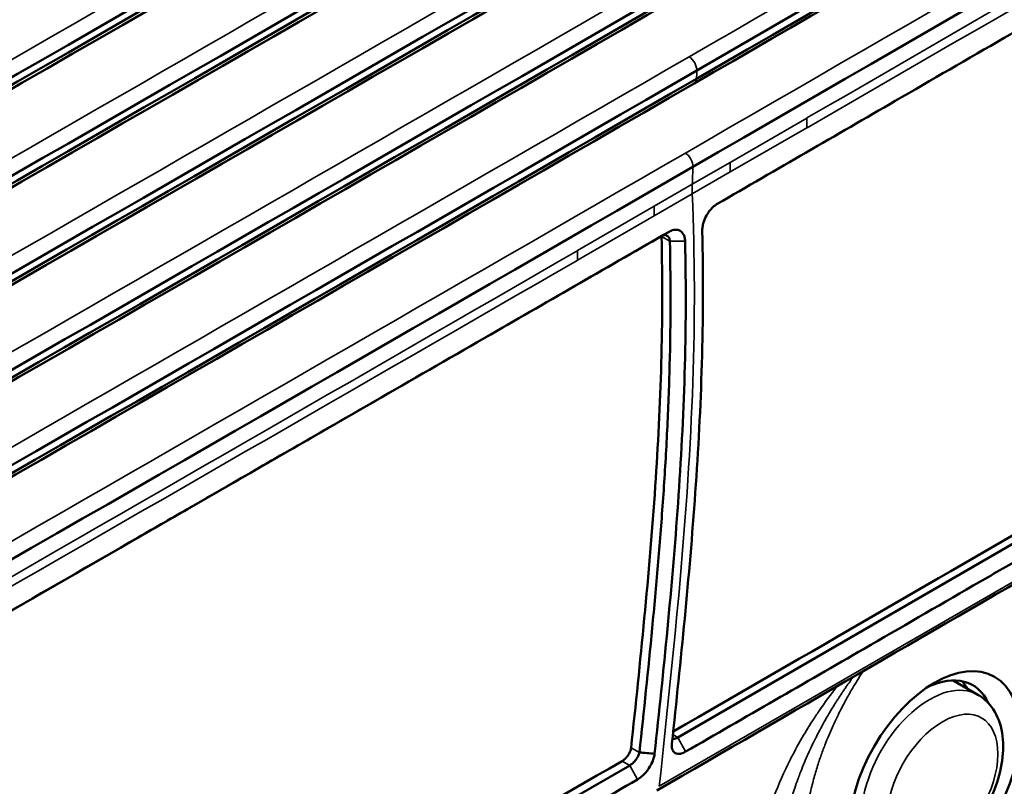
# Model space of a CAD drawing. Header units: millimetres. Extents: x 0 to 14369, y -869 to 2970.
# Tile 558 of 656: x 3725 to 3769, y 1433 to 1467. Entities that reach past the tile are written whole.
import ezdxf

# ---------------------------------------------------------------- set-up
doc = ezdxf.new("R2010")
doc.units = ezdxf.units.MM
doc.header["$LTSCALE"] = 10
doc.layers.add('Sichtbar (ISO)', color=7, linetype='Continuous', lineweight=50)
doc.layers.add('Sichtbar schmal (ISO)', color=7, linetype='Continuous', lineweight=35)

msp = doc.modelspace()

# ---------------------------------------------------------------- linework, layer by layer
at = {"layer": 'Sichtbar (ISO)'}
for p, q in [((3765.343, 1466.134), (3765.343, 1466.134)), ((3765.517, 1466.234), (3765.517, 1466.234)), ((3759.781, 1462.919), (3759.781, 1462.919)), ((3760.792, 1462.335), (3760.792, 1462.335)), ((3758.271, 1462.047), (3758.271, 1462.047)), ((3759.247, 1461.443), (3759.247, 1461.443)), ((3753.849, 1459.494), (3753.849, 1459.494)), ((3718.241, 1436.742), (3753.677, 1457.151)), ((3747.13, 1455.617), (3747.13, 1455.617)), ((3754.408, 1435.092), (3790.074, 1455.734)), ((3732.803, 1447.361), (3732.803, 1447.361)), ((3732.99, 1447.469), (3732.99, 1447.469)), ((3727.23, 1444.154), (3727.23, 1444.154)), ((3725.717, 1443.284), (3725.717, 1443.284)), ((3767.607, 1436.976), (3766.514, 1437.607)), ((3752.287, 1433.867), (3716.534, 1413.276))]:
    msp.add_line(p, q, dxfattribs=at)
for centre, major_axis, start_param, end_param in [((-11837.254, 10466.773), (-22051.119, 0), 2.356194, 2.360779), ((-11837.254, 10466.404), (22051.101, 0), 5.497787, 5.502377), ((-11837.254, 10462.435), (-22050.881, 0), 2.356194, 2.360784), ((-11837.254, 10492.504), (-22051.353, 0), 2.351614, 2.356194), ((-11837.254, 10488.5), (22051.448, 0), 5.493207, 5.497787), ((-11837.254, 10488.16), (-22051.454, 0), 2.351616, 2.356194), ((-11837.254, 10484.15), (22051.497, 0), 5.493208, 5.497787), ((-11837.254, 10483.814), (-22051.498, 0), 2.351616, 2.356194), ((-11837.254, 10479.802), (22051.488, 0), 5.493209, 5.497787), ((-11837.254, 10479.465), (-22051.485, 0), 2.351615, 2.356194), ((-11837.254, 10475.457), (22051.422, 0), 5.493208, 5.497787), ((-11837.254, 10475.114), (-22051.414, 0), 2.351613, 2.356194), ((-11837.254, 10471.114), (22051.299, 0), 5.493206, 5.497787), ((-11837.254, 10470.761), (-22051.287, 0), 2.351609, 2.356194), ((-11837.254, 10466.773), (22051.119, 0), 5.493202, 5.497787), ((-11837.254, 10466.404), (-22051.101, 0), 2.351604, 2.356194), ((3756.678, 1461.036), (-0.625, -1.083), 2.445757, 2.445846), ((-11837.254, 10462.435), (22050.881, 0), 5.493198, 5.497787), ((3749.961, 1457.158), (-0.625, -1.083), 2.446184, 2.446273), ((-11837.259, 10435.72), (-22047.98, 0), 2.35627, 2.358553), ((3765.128, 1433.5), (2.25, 3.897), 5.893822, 6.983231), ((3764.28, 1433.99), (2.25, 3.897), 5.948289, 6.093488), ((3764.28, 1433.99), (-3.375, -5.846), 4.54413, 4.544165), ((3764.28, 1433.99), (-3.375, -5.846), 4.927646, 4.927654), ((-11837.259, 10435.72), (-22047.98, 0), 2.353844, 2.356126)]:
    msp.add_ellipse(centre, major_axis=major_axis, ratio=0.57735, start_param=start_param, end_param=end_param, dxfattribs=at)
msp.add_ellipse((3765.694, 1433.173), major_axis=(-2.65, -4.59), ratio=0.57735, dxfattribs=at)
for points, knots in [([(3879.949, 1536.495), (3856.57, 1522.788), (3833.136, 1509.11), (3791.506, 1484.915), (3773.332, 1474.387), (3755.127, 1463.876)], [0, 0, 0, 0, 10.000026, 10.000026, 17.72403, 17.72403, 17.72403, 17.72403]), ([(3755.304, 1489.847), (3731.733, 1476.238), (3708.109, 1462.658), (3666.194, 1438.664), (3647.923, 1428.24), (3629.622, 1417.833)], [0, 0, 0, 0, 10.000026, 10.000026, 17.703217, 17.703217, 17.703217, 17.703217]), ([(3755.375, 1485.466), (3731.805, 1471.858), (3708.181, 1458.277), (3666.285, 1434.295), (3648.034, 1423.882), (3629.752, 1413.486)], [0, 0, 0, 0, 10.000026, 10.000026, 17.694893, 17.694893, 17.694893, 17.694893]), ([(3755.406, 1481.106), (3731.836, 1467.498), (3708.212, 1453.917), (3666.324, 1429.94), (3648.082, 1419.532), (3629.809, 1409.141)], [0, 0, 0, 0, 10.000026, 10.000026, 17.691273, 17.691273, 17.691273, 17.691273]), ([(3756.14, 1458.573), (3758.751, 1460.084), (3761.361, 1461.595), (3765.57, 1464.031), (3767.17, 1464.957), (3769.467, 1466.287), (3770.165, 1466.691), (3771.394, 1467.402), (3771.925, 1467.709), (3772.965, 1468.311), (3773.474, 1468.605), (3774.483, 1469.189), (3774.983, 1469.479), (3776.04, 1470.091), (3776.598, 1470.413), (3777.924, 1471.181), (3778.693, 1471.626), (3783.577, 1474.453), (3787.692, 1476.834), (3791.806, 1479.215)], [0.000021, 0.000021, 0.000021, 0.000021, 1.107814, 1.107814, 1.787009, 1.787009, 2.08345, 2.08345, 2.309012, 2.309012, 2.525074, 2.525074, 2.737528, 2.737528, 2.974409, 2.974409, 3.300915, 3.300915, 5.050118, 5.050118, 5.050118, 5.050118]), ([(3755.397, 1476.767), (3731.827, 1463.159), (3708.203, 1449.578), (3666.312, 1425.6), (3648.068, 1415.19), (3629.792, 1404.798)], [0, 0, 0, 0, 10.000026, 10.000026, 17.692382, 17.692382, 17.692382, 17.692382]), ([(3755.348, 1472.449), (3731.777, 1458.841), (3708.153, 1445.26), (3666.249, 1421.274), (3647.99, 1410.857), (3629.7, 1400.456)], [0, 0, 0, 0, 10.000026, 10.000026, 17.698223, 17.698223, 17.698223, 17.698223]), ([(3755.258, 1468.152), (3731.687, 1454.543), (3708.063, 1440.963), (3666.134, 1416.962), (3647.85, 1406.531), (3629.534, 1396.117)], [0, 0, 0, 0, 10.000026, 10.000026, 17.708776, 17.708776, 17.708776, 17.708776]), ([(3755.127, 1463.876), (3731.556, 1450.267), (3707.932, 1436.687), (3665.966, 1412.665), (3647.646, 1402.214), (3629.294, 1391.779)], [0, 0, 0, 0, 10.000026, 10.000026, 17.724023, 17.724023, 17.724023, 17.724023]), ([(3755.481, 1457.375), (3755.48, 1457.433), (3755.483, 1457.494), (3755.502, 1457.624), (3755.518, 1457.692), (3755.57, 1457.862), (3755.612, 1457.963), (3755.702, 1458.127), (3755.744, 1458.191), (3755.839, 1458.317), (3755.893, 1458.377), (3756.011, 1458.487), (3756.074, 1458.535), (3756.139, 1458.573), (3756.139, 1458.573), (3756.14, 1458.573), (3756.14, 1458.573), (3756.14, 1458.573), (3756.14, 1458.573), (3756.14, 1458.573), (3756.14, 1458.573), (3756.14, 1458.573), (3756.14, 1458.573), (3756.14, 1458.573)], [0.0000343, 0.0000343, 0.0000343, 0.0000343, 0.0211158, 0.0211158, 0.0433237, 0.0433237, 0.0762476, 0.0762476, 0.0993889, 0.0993889, 0.1247239, 0.1247239, 0.1523142, 0.1523142, 0.1523396, 0.1523396, 0.1523607, 0.1523607, 0.1523718, 0.1523718, 0.1523827, 0.1523827, 0.1523869, 0.1523869, 0.1523869, 0.1523869]), ([(3754.018, 1457.348), (3751.407, 1455.844), (3748.795, 1454.34), (3744.58, 1451.912), (3742.978, 1450.99), (3740.676, 1449.664), (3739.977, 1449.261), (3738.745, 1448.552), (3738.213, 1448.245), (3737.171, 1447.645), (3736.661, 1447.352), (3735.65, 1446.769), (3735.149, 1446.48), (3734.088, 1445.87), (3733.529, 1445.548), (3732.2, 1444.782), (3731.429, 1444.338), (3726.529, 1441.516), (3722.398, 1439.136), (3718.265, 1436.756)], [-5.050149, -5.050149, -5.050149, -5.050149, -3.942309, -3.942309, -3.263106, -3.263106, -2.966687, -2.966687, -2.741142, -2.741142, -2.525095, -2.525095, -2.312657, -2.312657, -2.075793, -2.075793, -1.749309, -1.749309, -0.000051, -0.000051, -0.000051, -0.000051]), ([(3754.723, 1456.938), (3754.722, 1456.996), (3754.715, 1457.051), (3754.69, 1457.156), (3754.671, 1457.205), (3754.611, 1457.31), (3754.564, 1457.359), (3754.467, 1457.415), (3754.423, 1457.429), (3754.323, 1457.443), (3754.267, 1457.44), (3754.147, 1457.412), (3754.083, 1457.386), (3754.019, 1457.349), (3754.019, 1457.349), (3754.019, 1457.349), (3754.019, 1457.349), (3754.019, 1457.349), (3754.019, 1457.349), (3754.018, 1457.348), (3754.018, 1457.348), (3754.018, 1457.348)], [0.0000349, 0.0000349, 0.0000349, 0.0000349, 0.021222, 0.021222, 0.0435562, 0.0435562, 0.0764672, 0.0764672, 0.0996149, 0.0996149, 0.1249825, 0.1249825, 0.1523145, 0.1523145, 0.1523385, 0.1523385, 0.1523615, 0.1523615, 0.1523722, 0.1523722, 0.1523802, 0.1523802, 0.1523802, 0.1523802]), ([(3754.144, 1434.821), (3754.533, 1438.501), (3754.912, 1442.135), (3755.305, 1447.74), (3755.406, 1449.629), (3755.518, 1453.459), (3755.53, 1455.4), (3755.481, 1457.375)], [0.000034, 0.000034, 0.000034, 0.000034, 1.444479, 1.444479, 2.166498, 2.166498, 2.887759, 2.887759, 2.887759, 2.887759]), ([(3753.688, 1457.145), (3753.781, 1453.373), (3753.653, 1449.722), (3753.15, 1442.262), (3752.746, 1438.386), (3752.351, 1434.647)], [-2.81212, -2.81212, -2.81212, -2.81212, -1.467054, -1.467054, -0.000003, -0.000003, -0.000003, -0.000003]), ([(3752.719, 1434.435), (3752.911, 1436.256), (3753.198, 1438.989), (3753.535, 1442.665), (3753.717, 1444.981), (3753.841, 1446.85), (3753.921, 1448.26), (3753.987, 1449.68), (3754.088, 1452.537), (3754.102, 1454.96), (3754.054, 1456.934)], [0, 0, 0, 0, 0.25, 0.375, 0.5, 0.5625, 0.625, 0.6875, 0.75, 1, 1, 1, 1]), ([(3753.386, 1434.383), (3753.775, 1438.057), (3754.153, 1441.683), (3754.547, 1447.284), (3754.648, 1449.176), (3754.761, 1453.014), (3754.772, 1454.959), (3754.723, 1456.938)], [0.000034, 0.000034, 0.000034, 0.000034, 1.441609, 1.441609, 2.165078, 2.165078, 2.887785, 2.887785, 2.887785, 2.887785]), ([(3753.677, 1457.151), (3753.701, 1457.165), (3753.724, 1457.176), (3753.771, 1457.191), (3753.794, 1457.196), (3753.86, 1457.201), (3753.901, 1457.192), (3753.97, 1457.151), (3753.999, 1457.119), (3754.039, 1457.038), (3754.051, 1456.989), (3754.054, 1456.934)], [0.00000156, 0.00000156, 0.00000156, 0.00000156, 0.00996566, 0.00996566, 0.01996553, 0.01996553, 0.03959101, 0.03959101, 0.05921548, 0.05921548, 0.07888263, 0.07888263, 0.07888263, 0.07888263]), ([(3790.413, 1455.115), (3786.28, 1452.712), (3782.145, 1450.313), (3777.251, 1447.476), (3776.493, 1447.037), (3775.183, 1446.278), (3774.631, 1445.959), (3773.583, 1445.352), (3773.086, 1445.065), (3772.085, 1444.485), (3771.581, 1444.194), (3770.548, 1443.596), (3770.02, 1443.29), (3768.795, 1442.582), (3768.098, 1442.179), (3765.801, 1440.851), (3764.201, 1439.926), (3759.983, 1437.491), (3757.366, 1435.981), (3754.747, 1434.472)], [0.000078, 0.000078, 0.000078, 0.000078, 1.757683, 1.757683, 2.079781, 2.079781, 2.314139, 2.314139, 2.525136, 2.525136, 2.739282, 2.739282, 2.96376, 2.96376, 3.259615, 3.259615, 3.939165, 3.939165, 5.050194, 5.050194, 5.050194, 5.050194]), ([(3763.357, 1429.615), (3763.591, 1429.48), (3763.854, 1429.395), (3764.413, 1429.327), (3764.71, 1429.352), (3765.347, 1429.508), (3765.683, 1429.659), (3766.356, 1430.079), (3766.689, 1430.358), (3767.298, 1431.001), (3767.575, 1431.364), (3768.048, 1432.139), (3768.246, 1432.55), (3768.547, 1433.387), (3768.649, 1433.813), (3768.741, 1434.652), (3768.729, 1435.065), (3768.566, 1435.817), (3768.421, 1436.162), (3768.037, 1436.663), (3767.836, 1436.844), (3767.607, 1436.976)], [0.785398, 0.785398, 0.785398, 0.785398, 1.025973, 1.025973, 1.290854, 1.290854, 1.611196, 1.611196, 1.962734, 1.962734, 2.312711, 2.312711, 2.659463, 2.659463, 3.008212, 3.008212, 3.360815, 3.360815, 3.691395, 3.691395, 3.926991, 3.926991, 3.926991, 3.926991]), ([(3754.747, 1434.472), (3754.747, 1434.472), (3754.747, 1434.472), (3754.747, 1434.472), (3754.747, 1434.472), (3754.747, 1434.472), (3754.747, 1434.472), (3754.747, 1434.472), (3754.747, 1434.472), (3754.682, 1434.434), (3754.619, 1434.407), (3754.503, 1434.376), (3754.452, 1434.371), (3754.361, 1434.38), (3754.322, 1434.391), (3754.24, 1434.439), (3754.202, 1434.482), (3754.16, 1434.577), (3754.149, 1434.621), (3754.138, 1434.716), (3754.138, 1434.766), (3754.144, 1434.821)], [0.0000302, 0.0000302, 0.0000302, 0.0000302, 0.0000383, 0.0000383, 0.0000491, 0.0000491, 0.0000716, 0.0000716, 0.0000957, 0.0000957, 0.0277397, 0.0277397, 0.0530929, 0.0530929, 0.076377, 0.076377, 0.1095626, 0.1095626, 0.1319935, 0.1319935, 0.1532361, 0.1532361, 0.1532361, 0.1532361]), ([(3754.17, 1435.062), (3754.173, 1435.059), (3754.177, 1435.056), (3754.194, 1435.047), (3754.208, 1435.042), (3754.249, 1435.037), (3754.277, 1435.04), (3754.339, 1435.057), (3754.373, 1435.072), (3754.408, 1435.092)], [0.03701767, 0.03701767, 0.03701767, 0.03701767, 0.04015207, 0.04015207, 0.05000759, 0.05000759, 0.0648279, 0.0648279, 0.07966828, 0.07966828, 0.07966828, 0.07966828]), ([(3752.351, 1434.647), (3752.348, 1434.619), (3752.342, 1434.589), (3752.324, 1434.526), (3752.312, 1434.493), (3752.276, 1434.41), (3752.249, 1434.361), (3752.195, 1434.281), (3752.171, 1434.249), (3752.116, 1434.186), (3752.086, 1434.156), (3752.023, 1434.101), (3751.99, 1434.078), (3751.958, 1434.059), (3751.958, 1434.059), (3751.957, 1434.059), (3751.957, 1434.059), (3751.957, 1434.058), (3751.957, 1434.058), (3751.957, 1434.058), (3751.957, 1434.058), (3751.957, 1434.058), (3751.957, 1434.058), (3751.957, 1434.058), (3751.956, 1434.058), (3751.956, 1434.058), (3751.956, 1434.058), (3751.956, 1434.058), (3751.956, 1434.058), (3751.956, 1434.058), (3751.956, 1434.058), (3751.956, 1434.058)], [-0.1320984, -0.1320984, -0.1320984, -0.1320984, -0.1136426, -0.1136426, -0.0942237, -0.0942237, -0.0656842, -0.0656842, -0.045489, -0.045489, -0.0232944, -0.0232944, -0.0004025, -0.0004025, -0.0002841, -0.0002841, -0.0001762, -0.0001762, -0.0001084, -0.0001084, -0.0000657, -0.0000657, -0.0000389, -0.0000389, -0.0000217, -0.0000217, -0.0000102, -0.0000102, -0.0000037, -0.0000037, -0.000001, -0.000001, -0.000001, -0.000001]), ([(3752.287, 1433.867), (3752.322, 1433.888), (3752.358, 1433.913), (3752.429, 1433.973), (3752.464, 1434.006), (3752.519, 1434.067), (3752.54, 1434.092), (3752.6, 1434.171), (3752.634, 1434.225), (3752.675, 1434.306), (3752.687, 1434.333), (3752.706, 1434.385), (3752.713, 1434.411), (3752.719, 1434.435)], [-0.07966828, -0.07966828, -0.07966828, -0.07966828, -0.0648279, -0.0648279, -0.05000759, -0.05000759, -0.04015207, -0.04015207, -0.02025765, -0.02025765, -0.01011768, -0.01011768, -0.000001, -0.000001, -0.000001, -0.000001]), ([(3752.626, 1433.247), (3752.626, 1433.247), (3752.626, 1433.247), (3752.626, 1433.247), (3752.626, 1433.247), (3752.626, 1433.247), (3752.626, 1433.247), (3752.626, 1433.248), (3752.626, 1433.248), (3752.692, 1433.285), (3752.758, 1433.333), (3752.881, 1433.44), (3752.938, 1433.497), (3753.042, 1433.618), (3753.089, 1433.68), (3753.193, 1433.835), (3753.245, 1433.93), (3753.314, 1434.089), (3753.336, 1434.152), (3753.37, 1434.272), (3753.381, 1434.329), (3753.386, 1434.383)], [0.000032, 0.000032, 0.000032, 0.000032, 0.0000395, 0.0000395, 0.0000502, 0.0000502, 0.0000733, 0.0000733, 0.0000973, 0.0000973, 0.0278384, 0.0278384, 0.0532057, 0.0532057, 0.0765125, 0.0765125, 0.109743, 0.109743, 0.1321638, 0.1321638, 0.1533979, 0.1533979, 0.1533979, 0.1533979]), ([(3752.719, 1434.435), (3752.83, 1434.426), (3752.941, 1434.417), (3753.162, 1434.4), (3753.272, 1434.392), (3753.383, 1434.383), (3753.384, 1434.383), (3753.386, 1434.383)], [-0.06661294, -0.06661294, -0.06661294, -0.06661294, -0.03312347, -0.03312347, 0, 0, 0.0003201, 0.0003201, 0.0003201, 0.0003201]), ([(3716.873, 1412.656), (3721.025, 1415.037), (3725.175, 1417.421), (3730.085, 1420.245), (3730.845, 1420.683), (3732.158, 1421.438), (3732.712, 1421.757), (3733.763, 1422.362), (3734.26, 1422.649), (3735.264, 1423.226), (3735.769, 1423.517), (3736.804, 1424.114), (3737.334, 1424.419), (3738.561, 1425.126), (3739.259, 1425.529), (3741.56, 1426.856), (3743.163, 1427.78), (3747.387, 1430.219), (3750.007, 1431.732), (3752.626, 1433.247)], [-5.050148, -5.050148, -5.050148, -5.050148, -3.292487, -3.292487, -2.970413, -2.970413, -2.736071, -2.736071, -2.52509, -2.52509, -2.310959, -2.310959, -2.086498, -2.086498, -1.790665, -1.790665, -1.111109, -1.111109, -0.000032, -0.000032, -0.000032, -0.000032])]:
    msp.add_open_spline(points, degree=3, knots=knots, dxfattribs=at)
for points in [[(3753.687, 1457.157), (3753.688, 1457.153), (3753.688, 1457.149), (3753.688, 1457.145)], [(3788.801, 1453.193), (3777.029, 1446.384), (3765.258, 1439.575), (3753.487, 1432.765)]]:
    msp.add_open_spline(points, degree=3, dxfattribs=at)
at = {"layer": 'Sichtbar schmal (ISO)'}
for p, q in [((3765.463, 1466.203), (3765.463, 1466.203)), ((3761.228, 1463.756), (3761.229, 1463.756)), ((3760.256, 1463.194), (3760.256, 1463.194)), ((3762.243, 1463.174), (3762.243, 1463.174)), ((3761.274, 1462.614), (3761.274, 1462.614)), ((3756.712, 1460.403), (3760.083, 1462.35)), ((3760.083, 1461.926), (3756.711, 1459.979)), ((3755.039, 1459.437), (3756.712, 1460.403)), ((3756.711, 1459.979), (3755.039, 1459.013)), ((3754.174, 1459.682), (3754.174, 1459.682)), ((3755.039, 1459.437), (3753.366, 1458.472)), ((3753.366, 1458.047), (3755.039, 1459.013)), ((3753.366, 1458.472), (3749.993, 1456.525)), ((3749.993, 1456.101), (3753.366, 1458.047)), ((3753.677, 1457.151), (3754.018, 1457.348)), ((3753.688, 1457.145), (3754.054, 1456.934)), ((3754.054, 1456.934), (3754.723, 1456.938)), ((3747.455, 1455.804), (3747.455, 1455.804)), ((3788.905, 1453.377), (3753.591, 1432.947)), ((3735.712, 1449.036), (3735.712, 1449.036)), ((3732.923, 1447.43), (3732.923, 1447.43)), ((3728.68, 1444.988), (3728.68, 1444.988)), ((3727.706, 1444.427), (3727.705, 1444.427)), ((3754.408, 1435.092), (3754.186, 1435.22)), ((3754.408, 1435.092), (3754.747, 1434.472)), ((3752.719, 1434.435), (3752.351, 1434.647)), ((3751.956, 1434.058), (3752.287, 1433.867)), ((3752.287, 1433.867), (3752.626, 1433.247))]:
    msp.add_line(p, q, dxfattribs=at)
for centre, major_axis, ratio, start_param, end_param in [((-11837.254, 10461.652), (22050.832, 0), 0.57735, 5.498111, 5.501851), ((-12013.502, 10548.23), (-22299.523, -15.189), 0.576898, 2.356147, 2.359846), ((3754.889, 1464.653), (-0.25, 0.433), 0.57735, 3.908179, 5.445427), ((3754.877, 1464.309), (0.25, -0.433), 0.57735, 0, 0.724131), ((3763.614, 1460.099), (-2.501, 4.33), 0.577475, 0.732911, 0.83696), ((3754.72, 1460.417), (-0.25, 0.433), 0.57735, 3.897302, 5.445427), ((3760.242, 1458.151), (-2.5, 4.33), 0.577381, 0.732992, 0.837036), ((3419.559, 1673.436), (-237.546, 411.442), 0.57735, 3.874612, 3.876635), ((3753.651, 1459.169), (-0.4, -0.693), 0.57735, 2.684939, 2.685086), ((3758.569, 1457.185), (-2.5, 4.33), 0.577319, 0.733046, 0.83709), ((3756.896, 1456.219), (-2.499, 4.331), 0.577226, 0.733127, 0.83717), ((-11837.258, 10460.667), (-22050.838, -1.045), 0.577319, 2.352103, 2.355844), ((3753.523, 1454.272), (-2.499, 4.331), 0.577163, 0.733181, 0.837229), ((-12012.705, 10548.691), (22299.523, 15.12), 0.576896, 5.493352, 5.497051), ((3746.933, 1455.291), (-0.4, -0.693), 0.57735, 2.686421, 2.686565), ((3734.988, 1448.821), (1, 0.014), 0.567422, 0.521695, 0.521795), ((3735.458, 1448.92), (0.423, 0.267), 0.766555, 6.162437, 6.162613), ((3765.482, 1433.296), (2.125, 3.681), 0.57735, 0, 3.141593), ((3766.047, 1432.969), (1.725, 2.988), 0.57735, 3.926991, 7.058131), ((3766.047, 1432.969), (-1.725, -2.988), 0.57735, 3.927198, 7.058131), ((3766.047, 1432.969), (1.725, 2.988), 0.57735, 0.774945, 0.785605)]:
    msp.add_ellipse(centre, major_axis=major_axis, ratio=ratio, start_param=start_param, end_param=end_param, dxfattribs=at)
for points in [[(3754.907, 1465.05), (3796.679, 1489.167), (3838.283, 1513.391), (3879.718, 1537.72)], [(3754.739, 1460.814), (3796.556, 1484.957), (3838.205, 1509.207), (3879.686, 1533.564)], [(3629.294, 1426.061), (3671.422, 1449.97), (3713.382, 1473.989), (3755.174, 1498.118)], [(3629.515, 1414.702), (3671.556, 1438.567), (3713.432, 1462.541), (3755.14, 1486.621)], [(3629.578, 1410.352), (3671.61, 1434.213), (3713.476, 1458.181), (3755.174, 1482.255)], [(3629.567, 1406.009), (3671.6, 1429.871), (3713.468, 1453.84), (3755.168, 1477.915)], [(3629.482, 1401.673), (3671.528, 1425.542), (3713.408, 1449.518), (3755.121, 1473.601)], [(3629.324, 1397.344), (3671.394, 1421.226), (3713.298, 1445.216), (3755.034, 1469.313)], [(3629.092, 1393.021), (3671.197, 1416.924), (3713.136, 1440.934), (3754.907, 1465.05)], [(3755.23, 1464.08), (3755.234, 1464.203), (3755.238, 1464.318), (3755.242, 1464.441)], [(3628.785, 1388.706), (3670.937, 1412.635), (3712.922, 1436.671), (3754.739, 1460.814)]]:
    msp.add_open_spline(points, degree=3, dxfattribs=at)
for points, knots in [([(3755.039, 1459.013), (3755.157, 1456.303), (3755.161, 1453.54), (3755.064, 1450.713), (3754.967, 1447.887), (3754.769, 1444.997), (3754.507, 1442.042), (3754.245, 1439.087), (3753.919, 1436.068), (3753.59, 1432.947)], [0, 0, 0, 0, 0.3333333, 0.3333333, 0.3333333, 0.6666667, 0.6666667, 0.6666667, 0.9999997, 0.9999997, 0.9999997, 0.9999997]), ([(3761.266, 1426.648), (3761.018, 1426.873), (3760.618, 1427.39), (3760.239, 1428.267), (3760.033, 1429.172), (3759.955, 1430.061), (3759.971, 1430.91), (3760.053, 1431.704), (3760.179, 1432.437), (3760.335, 1433.107), (3760.508, 1433.717), (3760.691, 1434.27), (3760.876, 1434.77), (3761.06, 1435.221), (3761.24, 1435.629), (3761.413, 1435.996), (3761.579, 1436.328), (3761.736, 1436.629), (3761.884, 1436.9), (3762.024, 1437.147), (3762.156, 1437.371), (3762.278, 1437.574), (3762.392, 1437.76), (3762.482, 1437.901), (3762.533, 1437.981), (3762.55, 1438.008)], [0, 0, 0, 0, 0.0416667, 0.0833333, 0.125, 0.1666667, 0.2083333, 0.25, 0.2916667, 0.3333333, 0.375, 0.4166667, 0.4583333, 0.5, 0.5416667, 0.5833333, 0.625, 0.6666667, 0.7083333, 0.75, 0.7916667, 0.8333333, 0.875, 0.9166667, 0.9386618, 0.9386618, 0.9386618, 0.9386618]), ([(3760.038, 1426.213), (3759.801, 1426.439), (3759.611, 1426.701), (3759.462, 1426.981), (3759.45, 1427.002), (3759.439, 1427.023), (3759.428, 1427.044), (3759.295, 1427.306), (3759.195, 1427.582), (3759.121, 1427.863), (3759.109, 1427.909), (3759.097, 1427.955), (3759.087, 1428.001), (3759.026, 1428.261), (3758.986, 1428.524), (3758.962, 1428.786), (3758.956, 1428.856), (3758.951, 1428.925), (3758.946, 1428.995), (3758.932, 1429.233), (3758.931, 1429.469), (3758.939, 1429.701), (3758.942, 1429.792), (3758.946, 1429.881), (3758.952, 1429.97), (3758.966, 1430.177), (3758.986, 1430.381), (3759.012, 1430.58), (3759.026, 1430.687), (3759.042, 1430.792), (3759.058, 1430.897), (3759.086, 1431.07), (3759.118, 1431.239), (3759.153, 1431.405), (3759.178, 1431.524), (3759.204, 1431.642), (3759.232, 1431.757), (3759.265, 1431.897), (3759.301, 1432.034), (3759.337, 1432.168), (3759.373, 1432.296), (3759.409, 1432.422), (3759.446, 1432.544), (3759.48, 1432.654), (3759.515, 1432.762), (3759.549, 1432.868), (3759.594, 1433.001), (3759.639, 1433.131), (3759.685, 1433.258), (3759.715, 1433.342), (3759.746, 1433.424), (3759.776, 1433.504), (3759.829, 1433.641), (3759.881, 1433.773), (3759.934, 1433.901), (3759.959, 1433.962), (3759.984, 1434.022), (3760.009, 1434.081), (3760.068, 1434.219), (3760.126, 1434.351), (3760.184, 1434.478), (3760.204, 1434.52), (3760.223, 1434.562), (3760.242, 1434.603), (3760.306, 1434.739), (3760.369, 1434.869), (3760.431, 1434.995), (3760.444, 1435.021), (3760.457, 1435.047), (3760.47, 1435.073), (3760.537, 1435.207), (3760.604, 1435.335), (3760.669, 1435.457), (3760.676, 1435.47), (3760.683, 1435.483), (3760.69, 1435.497), (3760.762, 1435.631), (3760.832, 1435.758), (3760.901, 1435.879), (3760.97, 1436), (3761.036, 1436.114), (3761.101, 1436.223), (3761.105, 1436.229), (3761.108, 1436.234), (3761.111, 1436.24), (3761.173, 1436.343), (3761.233, 1436.441), (3761.291, 1436.534), (3761.298, 1436.546), (3761.306, 1436.559), (3761.314, 1436.571), (3761.367, 1436.656), (3761.418, 1436.737), (3761.469, 1436.814), (3761.48, 1436.832), (3761.492, 1436.85), (3761.503, 1436.868), (3761.549, 1436.937), (3761.593, 1437.004), (3761.636, 1437.068), (3761.651, 1437.091), (3761.665, 1437.113), (3761.68, 1437.134), (3761.718, 1437.191), (3761.755, 1437.246), (3761.792, 1437.298), (3761.81, 1437.324), (3761.827, 1437.349), (3761.844, 1437.374), (3761.876, 1437.42), (3761.907, 1437.464), (3761.938, 1437.507), (3761.958, 1437.535), (3761.978, 1437.563), (3761.997, 1437.59), (3762.023, 1437.627), (3762.049, 1437.662), (3762.074, 1437.697), (3762.089, 1437.718), (3762.104, 1437.738), (3762.119, 1437.759)], [0, 0, 0, 0, 0.0454545, 0.0454545, 0.0454545, 0.0488733, 0.0488733, 0.0488733, 0.0909091, 0.0909091, 0.0909091, 0.0977498, 0.0977498, 0.0977498, 0.1363636, 0.1363636, 0.1363636, 0.1466235, 0.1466235, 0.1466235, 0.1818182, 0.1818182, 0.1818182, 0.1954923, 0.1954923, 0.1954923, 0.2272727, 0.2272727, 0.2272727, 0.2443635, 0.2443635, 0.2443635, 0.2727273, 0.2727273, 0.2727273, 0.2932285, 0.2932285, 0.2932285, 0.3181818, 0.3181818, 0.3181818, 0.3420973, 0.3420973, 0.3420973, 0.3636364, 0.3636364, 0.3636364, 0.3909608, 0.3909608, 0.3909608, 0.4090909, 0.4090909, 0.4090909, 0.4398264, 0.4398264, 0.4398264, 0.4545455, 0.4545455, 0.4545455, 0.4886918, 0.4886918, 0.4886918, 0.5, 0.5, 0.5, 0.5375559, 0.5375559, 0.5375559, 0.5454545, 0.5454545, 0.5454545, 0.5864201, 0.5864201, 0.5864201, 0.5909091, 0.5909091, 0.5909091, 0.6363636, 0.6363636, 0.6363636, 0.6818182, 0.6818182, 0.6818182, 0.6841514, 0.6841514, 0.6841514, 0.7272727, 0.7272727, 0.7272727, 0.7330156, 0.7330156, 0.7330156, 0.7727273, 0.7727273, 0.7727273, 0.7818823, 0.7818823, 0.7818823, 0.8181818, 0.8181818, 0.8181818, 0.830746, 0.830746, 0.830746, 0.8636364, 0.8636364, 0.8636364, 0.879613, 0.879613, 0.879613, 0.9090909, 0.9090909, 0.9090909, 0.9284898, 0.9284898, 0.9284898, 0.9545455, 0.9545455, 0.9545455, 0.9704135, 0.9704135, 0.9704135, 0.9704135]), ([(3759.339, 1425.476), (3759.19, 1425.56), (3759.051, 1425.661), (3758.923, 1425.774), (3758.812, 1425.873), (3758.709, 1425.982), (3758.615, 1426.1), (3758.45, 1426.308), (3758.31, 1426.546), (3758.197, 1426.812), (3758.172, 1426.87), (3758.148, 1426.93), (3758.126, 1426.992), (3758.003, 1427.331), (3757.921, 1427.71), (3757.881, 1428.124), (3757.876, 1428.17), (3757.872, 1428.216), (3757.869, 1428.262), (3757.842, 1428.637), (3757.848, 1429.038), (3757.887, 1429.459), (3757.905, 1429.648), (3757.929, 1429.841), (3757.961, 1430.037), (3758.007, 1430.332), (3758.069, 1430.634), (3758.145, 1430.942), (3758.232, 1431.297), (3758.339, 1431.66), (3758.464, 1432.027), (3758.52, 1432.191), (3758.579, 1432.356), (3758.642, 1432.522), (3758.841, 1433.045), (3759.076, 1433.577), (3759.347, 1434.114), (3759.355, 1434.129), (3759.362, 1434.144), (3759.369, 1434.158), (3759.65, 1434.711), (3759.97, 1435.27), (3760.326, 1435.824), (3760.421, 1435.972), (3760.519, 1436.12), (3760.619, 1436.267), (3760.866, 1436.63), (3761.13, 1436.991), (3761.412, 1437.349)], [0, 0, 0, 0, 0.0594101, 0.0594101, 0.0594101, 0.1111111, 0.1111111, 0.1111111, 0.2021078, 0.2021078, 0.2021078, 0.2222222, 0.2222222, 0.2222222, 0.3333333, 0.3333333, 0.3333333, 0.3455451, 0.3455451, 0.3455451, 0.4444444, 0.4444444, 0.4444444, 0.4888193, 0.4888193, 0.4888193, 0.5555556, 0.5555556, 0.5555556, 0.6324341, 0.6324341, 0.6324341, 0.6666667, 0.6666667, 0.6666667, 0.7748296, 0.7748296, 0.7748296, 0.7777778, 0.7777778, 0.7777778, 0.8888889, 0.8888889, 0.8888889, 0.9185617, 0.9185617, 0.9185617, 0.9917603, 0.9917603, 0.9917603, 0.9917603])]:
    msp.add_open_spline(points, degree=3, knots=knots, dxfattribs=at)

doc.saveas('drawing.dxf')
